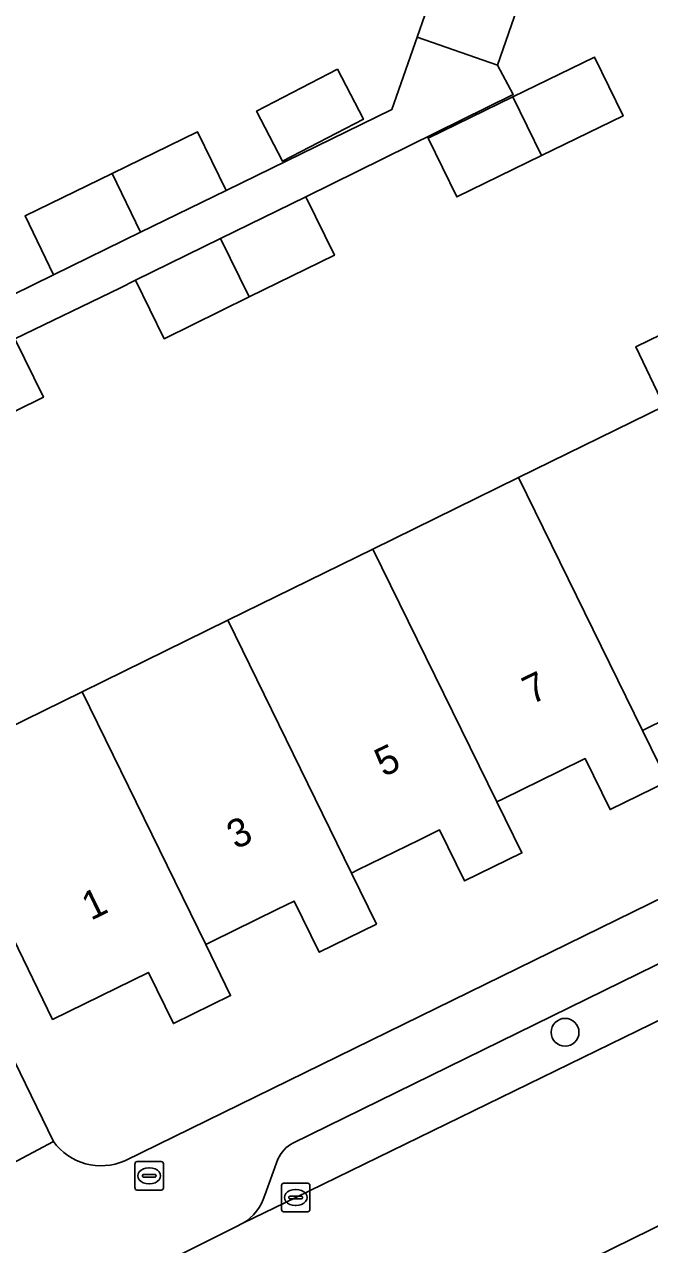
# Model space of a CAD drawing. Extents: x 160455 to 162082, y 388339 to 389736.
# Drawn here: x 161010.93 to 161032.93, y 388961.02 to 389003.93 of the extents above; entities that cross this region are included whole.
import ezdxf

# ---------------------------------------------------------------- set-up
doc = ezdxf.new("R2010")
doc.units = 0
for name, color, linetype in [('IMGEO_Boom', 7, 'Continuous'), ('IMGEO_Brandkraan', 7, 'Continuous'), ('IMGEO_Erf', 7, 'Continuous'), ('IMGEO_Kolk', 7, 'Continuous'), ('IMGEO_Pand', 7, 'Continuous'), ('IMGEO_Pand_nummerreeks', 7, 'Continuous'), ('IMGEO_Parkeervlak_open', 7, 'Continuous'), ('IMGEO_Rijbaan_lokaal_gesloten', 7, 'Continuous'), ('IMGEO_Voetpad_open', 7, 'Continuous')]:
    doc.layers.add(name, color=color, linetype=linetype)

msp = doc.modelspace()

# ---------------------------------------------------------------- linework, layer by layer
at = {"layer": 'IMGEO_Boom'}
msp.add_circle((161029.958, 388968.484), 0.489, dxfattribs=at)
at = {"layer": 'IMGEO_Brandkraan'}
for p, q in [((161014.82, 388963.008), (161014.82, 388963.86)), ((161014.895, 388963.934), (161015.747, 388963.934)), ((161015.308, 388963.714), (161015.333, 388963.714)), ((161015.821, 388963.86), (161015.821, 388963.008)), ((161015.079, 388963.428), (161015.079, 388963.44)), ((161015.517, 388963.391), (161015.119, 388963.391)), ((161015.122, 388963.477), (161015.52, 388963.477)), ((161015.563, 388963.44), (161015.563, 388963.428)), ((161015.747, 388962.934), (161014.895, 388962.934)), ((161015.331, 388963.154), (161015.306, 388963.154))]:
    msp.add_line(p, q, dxfattribs=at)
for points in [[(161014.82, 388963.008), (161014.82, 388963.86)], [(161014.895, 388963.934), (161015.747, 388963.934)], [(161015.821, 388963.86), (161015.821, 388963.008)], [(161015.747, 388962.934), (161014.895, 388962.934)]]:
    msp.add_lwpolyline(points, dxfattribs=at)
for centre, radius, start, end in [((161014.897, 388963.858), 0.0765, 91.552, 178.448), ((161014.897, 388963.858), 0.0765, 91.552, 178.448), ((161015.745, 388963.858), 0.0765, 1.552, 88.448), ((161015.745, 388963.858), 0.0765, 1.552, 88.448), ((161015.119, 388963.437), 0.0403, 85.8775, 175.7526), ((161015.116, 388963.427), 0.0366, 178.938, 274.7102), ((161015.52, 388963.434), 0.043, 264.8664, 352.4533), ((161015.524, 388963.439), 0.0386, 1.7309, 96.639), ((161014.897, 388963.01), 0.0765, 181.552, 268.448), ((161014.897, 388963.01), 0.0765, 181.552, 268.448), ((161015.745, 388963.01), 0.0765, 271.552, 358.448), ((161015.745, 388963.01), 0.0765, 271.552, 358.448)]:
    msp.add_arc(centre, radius, start, end, dxfattribs=at)
for centre, major_axis, ratio, start_param, end_param in [((161015.307, 388963.434), (-0.387, 0.002), 0.722429, 4.712389, 7.853982), ((161015.332, 388963.434), (-0.39, 0.002), 0.717154, 1.570796, 4.712389)]:
    msp.add_ellipse(centre, major_axis=major_axis, ratio=ratio, start_param=start_param, end_param=end_param, dxfattribs=at)
at = {"layer": 'IMGEO_Erf'}
for points in [[(161010.904, 389005.118), (161006.051, 389002.749), (161001.189, 389000.375), (161000.335, 388999.958), (161000, 388999.794), (160995.841, 388997.764), (160999.971, 388989.295), (161002.236, 388990.396), (161001.236, 388992.455), (161004.298, 388993.943), (161007.309, 388995.407), (161007.616, 388994.775), (161008.31, 388993.347), (161011.957, 388995.128), (161010.951, 388997.198), (161014.018, 388998.689), (161017.024, 389000.15), (161018.025, 388998.09), (161023.864, 389000.942), (161024.747, 389003.483), (161025.828, 389006.594)], [(161028.656, 389005.615), (161027.579, 389002.505), (161028.133, 389001.474), (161020.829, 388997.87), (161021.837, 388995.814), (161018.843, 388994.347), (161015.846, 388992.877), (161014.838, 388994.933), (161014.285, 388994.662), (161010.592, 388992.875), (161011.6, 388990.819), (161008.619, 388989.358), (161005.056, 388987.611), (161004.048, 388989.667), (161000.6, 388987.988), (161006.25, 388976.352), (161011.948, 388964.648)], [(161034.906, 388980.19), (161032.898, 388979.207), (161032.679, 388979.1), (161033.561, 388977.303), (161031.542, 388976.314), (161030.661, 388978.112), (161029.736, 388977.659), (161027.775, 388976.698), (161027.554, 388976.59), (161028.436, 388974.793), (161026.419, 388973.805), (161025.538, 388975.603), (161024.83, 388975.256), (161022.662, 388974.195), (161022.439, 388974.086), (161023.319, 388972.288), (161021.305, 388971.301), (161020.424, 388973.099), (161019.839, 388972.813), (161017.53, 388971.682), (161017.308, 388971.573), (161018.186, 388969.775), (161016.173, 388968.788), (161015.292, 388970.587), (161011.918, 388968.935), (161007.598, 388977.833), (161012.964, 388980.464), (161018.087, 388982.976), (161023.193, 388985.48), (161028.317, 388987.992), (161033.449, 388990.509), (161032.444, 388992.588), (161037.771, 388995.181)], [(161014.462, 388963.966), (161045.603, 388979.208)]]:
    msp.add_lwpolyline(points, dxfattribs=at)
for points in [[(161031.997, 389000.713), (161029.13, 388999.318), (161026.146, 388997.865), (161025.138, 388999.937), (161028.122, 389001.389), (161030.989, 389002.785)], [(161022.858, 389000.598), (161020.012, 388999.12), (161019.097, 389000.88), (161021.944, 389002.359)]]:
    msp.add_lwpolyline(points, close=True, dxfattribs=at)
msp.add_arc((161013.624, 388965.851), 2.063, 215.6758, 293.9683, dxfattribs=at)
at = {"layer": 'IMGEO_Kolk'}
for p, q in [((161019.977, 388962.246), (161019.977, 388963.098)), ((161020.052, 388963.172), (161020.904, 388963.172)), ((161020.465, 388962.952), (161020.49, 388962.952)), ((161020.978, 388963.098), (161020.978, 388962.246)), ((161020.236, 388962.666), (161020.236, 388962.678)), ((161020.674, 388962.629), (161020.276, 388962.629)), ((161020.279, 388962.715), (161020.677, 388962.715)), ((161020.488, 388962.392), (161020.463, 388962.392)), ((161020.72, 388962.678), (161020.72, 388962.666)), ((161020.904, 388962.172), (161020.052, 388962.172))]:
    msp.add_line(p, q, dxfattribs=at)
for points in [[(161019.977, 388962.246), (161019.977, 388963.098)], [(161020.052, 388963.172), (161020.904, 388963.172)], [(161020.978, 388963.098), (161020.978, 388962.246)], [(161020.904, 388962.172), (161020.052, 388962.172)]]:
    msp.add_lwpolyline(points, dxfattribs=at)
for centre, radius, start, end in [((161020.054, 388963.096), 0.0765, 91.552, 178.448), ((161020.054, 388963.096), 0.0765, 91.552, 178.448), ((161020.902, 388963.096), 0.0765, 1.552, 88.448), ((161020.902, 388963.096), 0.0765, 1.552, 88.448), ((161020.276, 388962.675), 0.0403, 85.8775, 175.7526), ((161020.273, 388962.665), 0.0366, 178.938, 274.7102), ((161020.677, 388962.672), 0.043, 264.8664, 352.4533), ((161020.681, 388962.677), 0.0386, 1.7309, 96.639), ((161020.054, 388962.248), 0.0765, 181.552, 268.448), ((161020.054, 388962.248), 0.0765, 181.552, 268.448), ((161020.902, 388962.248), 0.0765, 271.552, 358.448), ((161020.902, 388962.248), 0.0765, 271.552, 358.448)]:
    msp.add_arc(centre, radius, start, end, dxfattribs=at)
for centre, major_axis, ratio, start_param, end_param in [((161020.464, 388962.672), (-0.387, 0.002), 0.722429, 4.712389, 7.853982), ((161020.489, 388962.672), (-0.39, 0.002), 0.717154, 1.570796, 4.712389)]:
    msp.add_ellipse(centre, major_axis=major_axis, ratio=ratio, start_param=start_param, end_param=end_param, dxfattribs=at)
at = {"layer": 'IMGEO_Pand'}
for points in [[(161028.656, 389005.615), (161028.355, 389005.719), (161025.828, 389006.594), (161024.747, 389003.483), (161027.579, 389002.505)], [(161028.122, 389001.389), (161029.13, 388999.318), (161031.997, 389000.713), (161030.989, 389002.785)], [(161021.944, 389002.359), (161019.097, 389000.88), (161020.012, 388999.12), (161022.858, 389000.598)], [(161029.13, 388999.318), (161028.122, 389001.389), (161025.138, 388999.937), (161026.146, 388997.865)], [(161014.018, 388998.689), (161015.019, 388996.623), (161018.025, 388998.09), (161017.024, 389000.15)], [(161014.018, 388998.689), (161010.951, 388997.198), (161011.957, 388995.128), (161015.019, 388996.623)], [(161017.835, 388996.402), (161018.843, 388994.347), (161021.837, 388995.814), (161020.829, 388997.87)], [(161017.835, 388996.402), (161014.838, 388994.933), (161015.846, 388992.877), (161018.843, 388994.347)], [(161038.78, 388993.123), (161037.771, 388995.181), (161032.444, 388992.588), (161033.449, 388990.509), (161037.813, 388981.614), (161038.03, 388981.72), (161040.269, 388982.817), (161040.897, 388983.125), (161041.778, 388981.327), (161044.025, 388982.427)], [(161007.614, 388991.415), (161008.619, 388989.358), (161011.6, 388990.819), (161010.592, 388992.875)], [(161033.449, 388990.509), (161028.317, 388987.992), (161032.679, 388979.1), (161032.898, 388979.207), (161034.906, 388980.19), (161035.793, 388980.625), (161036.674, 388978.827), (161038.694, 388979.817), (161037.813, 388981.614)], [(161028.317, 388987.992), (161023.193, 388985.48), (161027.554, 388976.59), (161027.775, 388976.698), (161029.736, 388977.659), (161030.661, 388978.112), (161031.542, 388976.314), (161033.561, 388977.303), (161032.679, 388979.1)], [(161023.193, 388985.48), (161018.087, 388982.976), (161022.439, 388974.086), (161022.662, 388974.195), (161024.83, 388975.256), (161025.538, 388975.603), (161026.419, 388973.805), (161028.436, 388974.793), (161027.554, 388976.59)], [(161018.087, 388982.976), (161012.964, 388980.464), (161017.308, 388971.573), (161017.53, 388971.682), (161019.839, 388972.813), (161020.424, 388973.099), (161021.305, 388971.301), (161023.319, 388972.288), (161022.439, 388974.086)], [(161012.964, 388980.464), (161007.598, 388977.833), (161011.918, 388968.935), (161015.292, 388970.587), (161016.173, 388968.788), (161018.186, 388969.775), (161017.308, 388971.573)]]:
    msp.add_lwpolyline(points, close=True, dxfattribs=at)
at = {"layer": 'IMGEO_Parkeervlak_open'}
for points in [[(161018.619, 388961.765), (161020.479, 388962.67), (161038.277, 388971.349), (161040.592, 388972.483), (161039.825, 388974.112), (161020.375, 388964.585)], [(161019.848, 388964.017), (161019.389, 388962.759)]]:
    msp.add_lwpolyline(points, dxfattribs=at)
for centre, radius, start, end in [((161020.957, 388963.517), 1.217, 118.5751, 155.7135), ((161017.747, 388963.235), 1.709, 300.6579, 343.816)]:
    msp.add_arc(centre, radius, start, end, dxfattribs=at)
at = {"layer": 'IMGEO_Rijbaan_lokaal_gesloten'}
for points in [[(161038.277, 388971.349), (161020.479, 388962.67), (161018.619, 388961.765), (161018.366, 388961.642), (161015.01, 388959.96), (161002.854, 388954.068), (161000, 388952.675), (160998.445, 388951.916), (160997.165, 388951.282), (160987.515, 388946.596), (160955.947, 388931.117), (160958.731, 388925.273)], [(160960.755, 388926.265), (160972.387, 388931.949), (160972.985, 388932.234), (160973.368, 388932.417), (160981.872, 388936.606), (160982.072, 388936.703), (160996.529, 388943.704), (160998.437, 388944.66), (161000, 388945.432), (161002.479, 388946.656), (161022.462, 388956.395), (161024.896, 388957.574), (161041.753, 388965.847)]]:
    msp.add_lwpolyline(points, dxfattribs=at)
at = {"layer": 'IMGEO_Voetpad_open'}
for points in [[(161138.404, 389024.726), (161131.116, 389021.211), (161119.59, 389015.506), (161116.889, 389014.152), (161115.503, 389013.458), (161104.961, 389008.338), (161094.273, 389003.141), (161094.172, 389003.082), (161088.846, 389000.453), (161087.926, 389000), (161084.421, 388998.275), (161079.291, 388995.654), (161079.144, 388995.595), (161046.941, 388979.862), (161046.809, 388979.798), (161045.603, 388979.208), (161014.462, 388963.966)], [(161020.375, 388964.585), (161039.825, 388974.112), (161047.901, 388978.068), (161052.963, 388980.542), (161075.223, 388991.424)], [(161007.549, 388965.168), (161008.397, 388963.465), (161008.683, 388962.909), (161011.948, 388964.648), (161006.25, 388976.352)], [(161045.128, 388967.436), (161043.355, 388966.612), (161041.753, 388965.847), (161024.896, 388957.574)], [(161011.948, 388964.648), (161008.683, 388962.909), (161004.593, 388960.921), (161002.636, 388954.517), (161014.792, 388960.409), (161015.01, 388959.96), (161018.366, 388961.642), (161018.619, 388961.765)], [(161019.389, 388962.759), (161019.848, 388964.017)]]:
    msp.add_lwpolyline(points, dxfattribs=at)
msp.add_lwpolyline([(161017.835, 388996.402), (161020.829, 388997.87), (161028.133, 389001.474), (161027.579, 389002.505), (161024.747, 389003.483), (161023.864, 389000.942), (161018.025, 388998.09), (161015.019, 388996.623), (161011.957, 388995.128), (161008.31, 388993.347), (161005.294, 388991.882), (161002.236, 388990.396), (160999.971, 388989.295), (161000.6, 388987.988), (161004.048, 388989.667), (161007.614, 388991.415), (161010.592, 388992.875), (161014.285, 388994.662), (161014.838, 388994.933)], close=True, dxfattribs=at)
for centre, radius, start, end in [((161013.624, 388965.851), 2.063, 215.6758, 293.9683), ((161020.957, 388963.517), 1.217, 118.5751, 155.7135), ((161017.747, 388963.235), 1.709, 300.6579, 343.816)]:
    msp.add_arc(centre, radius, start, end, dxfattribs=at)

# ---------------------------------------------------------------- texts
at = {"layer": 'IMGEO_Pand_nummerreeks'}
for s, p in [('7', (161028.778, 388979.996)), ('5', (161023.574, 388977.448)), ('3', (161018.37, 388974.899)), ('1', (161013.268, 388972.401))]:
    msp.add_text(s, height=1, rotation=26.0925, dxfattribs=at).set_placement(p)

doc.saveas('drawing.dxf')
